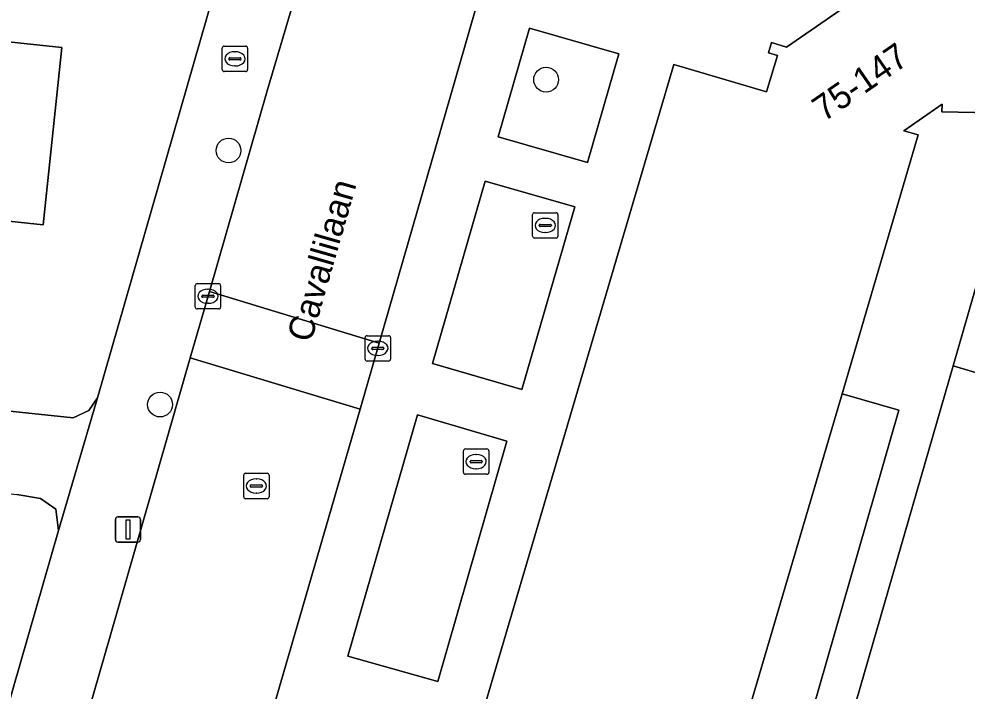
# Model space of a CAD drawing. Extents: x 159817 to 160765, y 380688 to 381638.
# Drawn here: x 160439.6 to 160476.98, y 381287.33 to 381313.83 of the extents above; entities that cross this region are included whole.
import ezdxf

# ---------------------------------------------------------------- set-up
doc = ezdxf.new("R2010")
doc.units = 0
for name, color, linetype in [('IMGEO_Boom', 7, 'Continuous'), ('IMGEO_Brandkraan', 7, 'Continuous'), ('IMGEO_Erf', 7, 'Continuous'), ('IMGEO_Groenvoorziening', 7, 'Continuous'), ('IMGEO_Kolk', 7, 'Continuous'), ('IMGEO_Lichtmast', 7, 'Continuous'), ('IMGEO_Openbare_ruimte_label', 7, 'Continuous'), ('IMGEO_Pand', 7, 'Continuous'), ('IMGEO_Pand_nummerreeks', 7, 'Continuous'), ('IMGEO_Parkeervlak_open', 7, 'Continuous'), ('IMGEO_Rijbaan_lokaal_open', 7, 'Continuous'), ('IMGEO_Rioolput', 7, 'Continuous'), ('IMGEO_Voetpad_open', 7, 'Continuous')]:
    doc.layers.add(name, color=color, linetype=linetype)

msp = doc.modelspace()

# ---------------------------------------------------------------- linework, layer by layer
at = {"layer": 'IMGEO_Boom'}
for centre in [(160460.384, 381311.438), (160447.863, 381308.645), (160445.165, 381298.627)]:
    msp.add_circle(centre, 0.489, dxfattribs=at)
at = {"layer": 'IMGEO_Brandkraan'}
for p, q in [((160447.616, 381311.835), (160447.616, 381312.687)), ((160447.691, 381312.761), (160448.543, 381312.761)), ((160448.104, 381312.541), (160448.129, 381312.541)), ((160448.617, 381312.687), (160448.617, 381311.835)), ((160447.875, 381312.255), (160447.875, 381312.267)), ((160448.313, 381312.218), (160447.915, 381312.218)), ((160447.918, 381312.304), (160448.316, 381312.304)), ((160448.359, 381312.267), (160448.359, 381312.255)), ((160448.543, 381311.761), (160447.691, 381311.761)), ((160448.127, 381311.981), (160448.102, 381311.981)), ((160459.846, 381305.265), (160459.846, 381306.117)), ((160459.921, 381306.191), (160460.773, 381306.191)), ((160460.847, 381306.117), (160460.847, 381305.265)), ((160460.105, 381305.685), (160460.105, 381305.697)), ((160460.148, 381305.734), (160460.546, 381305.734)), ((160460.334, 381305.971), (160460.359, 381305.971)), ((160460.589, 381305.697), (160460.589, 381305.685)), ((160460.543, 381305.648), (160460.145, 381305.648)), ((160460.357, 381305.411), (160460.332, 381305.411)), ((160460.773, 381305.191), (160459.921, 381305.191)), ((160457.124, 381295.952), (160457.124, 381296.804)), ((160457.199, 381296.878), (160458.051, 381296.878)), ((160458.125, 381296.804), (160458.125, 381295.952)), ((160457.383, 381296.372), (160457.383, 381296.384)), ((160457.426, 381296.421), (160457.824, 381296.421)), ((160457.612, 381296.658), (160457.637, 381296.658)), ((160457.867, 381296.384), (160457.867, 381296.372)), ((160457.821, 381296.335), (160457.423, 381296.335)), ((160457.635, 381296.098), (160457.61, 381296.098)), ((160458.051, 381295.878), (160457.199, 381295.878))]:
    msp.add_line(p, q, dxfattribs=at)
for points in [[(160447.616, 381311.835), (160447.616, 381312.687)], [(160447.691, 381312.761), (160448.543, 381312.761)], [(160448.617, 381312.687), (160448.617, 381311.835)], [(160448.543, 381311.761), (160447.691, 381311.761)], [(160459.846, 381305.265), (160459.846, 381306.117)], [(160459.921, 381306.191), (160460.773, 381306.191)], [(160460.847, 381306.117), (160460.847, 381305.265)], [(160460.773, 381305.191), (160459.921, 381305.191)], [(160457.124, 381295.952), (160457.124, 381296.804)], [(160457.199, 381296.878), (160458.051, 381296.878)], [(160458.125, 381296.804), (160458.125, 381295.952)], [(160458.051, 381295.878), (160457.199, 381295.878)]]:
    msp.add_lwpolyline(points, dxfattribs=at)
for centre, radius, start, end in [((160447.693, 381312.685), 0.0765, 91.552, 178.448), ((160447.693, 381312.685), 0.0765, 91.552, 178.448), ((160448.541, 381312.685), 0.0765, 1.552, 88.448), ((160448.541, 381312.685), 0.0765, 1.552, 88.448), ((160447.915, 381312.264), 0.0403, 85.8775, 175.7526), ((160447.912, 381312.254), 0.0366, 178.938, 274.7102), ((160448.316, 381312.261), 0.043, 264.8664, 352.4533), ((160448.32, 381312.266), 0.0386, 1.7309, 96.639), ((160447.693, 381311.837), 0.0765, 181.552, 268.448), ((160447.693, 381311.837), 0.0765, 181.552, 268.448), ((160448.541, 381311.837), 0.0765, 271.552, 358.448), ((160448.541, 381311.837), 0.0765, 271.552, 358.448), ((160459.923, 381306.115), 0.0765, 91.552, 178.448), ((160459.923, 381306.115), 0.0765, 91.552, 178.448), ((160460.771, 381306.115), 0.0765, 1.552, 88.448), ((160460.771, 381306.115), 0.0765, 1.552, 88.448), ((160460.145, 381305.694), 0.0403, 85.8775, 175.7526), ((160460.55, 381305.696), 0.0386, 1.7309, 96.639), ((160460.142, 381305.684), 0.0366, 178.938, 274.7102), ((160460.546, 381305.691), 0.043, 264.8664, 352.4533), ((160459.923, 381305.267), 0.0765, 181.552, 268.448), ((160459.923, 381305.267), 0.0765, 181.552, 268.448), ((160460.771, 381305.267), 0.0765, 271.552, 358.448), ((160460.771, 381305.267), 0.0765, 271.552, 358.448), ((160457.201, 381296.802), 0.0765, 91.552, 178.448), ((160457.201, 381296.802), 0.0765, 91.552, 178.448), ((160458.049, 381296.802), 0.0765, 1.552, 88.448), ((160458.049, 381296.802), 0.0765, 1.552, 88.448), ((160457.423, 381296.381), 0.0403, 85.8775, 175.7526), ((160457.42, 381296.371), 0.0366, 178.938, 274.7102), ((160457.824, 381296.378), 0.043, 264.8664, 352.4533), ((160457.828, 381296.383), 0.0386, 1.7309, 96.639), ((160457.201, 381295.954), 0.0765, 181.552, 268.448), ((160457.201, 381295.954), 0.0765, 181.552, 268.448), ((160458.049, 381295.954), 0.0765, 271.552, 358.448), ((160458.049, 381295.954), 0.0765, 271.552, 358.448)]:
    msp.add_arc(centre, radius, start, end, dxfattribs=at)
for centre, major_axis, ratio, start_param, end_param in [((160448.103, 381312.261), (-0.387, 0.002), 0.722429, 4.712389, 7.853982), ((160448.128, 381312.261), (-0.39, 0.002), 0.717154, 1.570796, 4.712389), ((160460.333, 381305.691), (-0.387, 0.002), 0.722429, 4.712389, 7.853982), ((160460.358, 381305.691), (-0.39, 0.002), 0.717154, 1.570796, 4.712389), ((160457.611, 381296.378), (-0.387, 0.002), 0.722429, 4.712389, 7.853982), ((160457.636, 381296.378), (-0.39, 0.002), 0.717154, 1.570796, 4.712389)]:
    msp.add_ellipse(centre, major_axis=major_axis, ratio=ratio, start_param=start_param, end_param=end_param, dxfattribs=at)
at = {"layer": 'IMGEO_Erf'}
for points in [[(160399.174, 381302.587), (160441.741, 381298.109), (160442.351, 381298.396), (160442.693, 381298.896), (160450.297, 381325.316), (160446.642, 381326.376), (160445.733, 381323.245), (160442.482, 381324.188), (160443.391, 381327.319), (160438.271, 381329.538)], [(160429.386, 381252.74), (160441.164, 381293.666), (160441.058, 381294.498), (160440.455, 381294.918), (160439.518, 381295.083)]]:
    msp.add_lwpolyline(points, dxfattribs=at)
for points in [[(160412.387, 381318.112), (160411.496, 381315.854), (160417.433, 381315.226), (160423.37, 381314.599), (160429.307, 381313.971), (160435.243, 381313.344), (160436.327, 381313.229), (160441.299, 381312.703), (160440.561, 381305.721), (160434.503, 381306.361), (160428.567, 381306.989), (160422.63, 381307.616), (160416.693, 381308.244), (160410.756, 381308.872), (160404.82, 381309.499), (160398.758, 381310.14), (160399.284, 381315.113), (160399.496, 381317.122), (160405.559, 381316.481), (160407.383, 381320.359)], [(160467.531, 381283.72), (160469.866, 381283.045), (160474.287, 381298.407), (160472.049, 381299.054)]]:
    msp.add_lwpolyline(points, close=True, dxfattribs=at)
at = {"layer": 'IMGEO_Groenvoorziening'}
for points in [[(160463.254, 381312.463), (160459.723, 381313.472), (160458.499, 381309.185), (160462.014, 381308.176)], [(160461.511, 381306.43), (160457.983, 381307.438), (160455.904, 381300.241), (160459.424, 381299.224)], [(160458.832, 381297.182), (160455.313, 381298.228), (160452.573, 381288.707), (160456.118, 381287.7)]]:
    msp.add_lwpolyline(points, close=True, dxfattribs=at)
at = {"layer": 'IMGEO_Kolk'}
for p, q in [((160446.552, 381302.473), (160446.552, 381303.325)), ((160446.627, 381303.399), (160447.479, 381303.399)), ((160447.04, 381303.179), (160447.065, 381303.179)), ((160447.553, 381303.325), (160447.553, 381302.473)), ((160446.811, 381302.893), (160446.811, 381302.905)), ((160447.249, 381302.856), (160446.851, 381302.856)), ((160446.854, 381302.942), (160447.252, 381302.942)), ((160447.295, 381302.905), (160447.295, 381302.893)), ((160447.479, 381302.399), (160446.627, 381302.399)), ((160447.063, 381302.619), (160447.038, 381302.619)), ((160453.248, 381300.417), (160453.248, 381301.269)), ((160453.323, 381301.343), (160454.175, 381301.343)), ((160454.249, 381301.269), (160454.249, 381300.417)), ((160453.507, 381300.837), (160453.507, 381300.849)), ((160453.55, 381300.886), (160453.948, 381300.886)), ((160453.736, 381301.123), (160453.761, 381301.123)), ((160453.991, 381300.849), (160453.991, 381300.837)), ((160453.945, 381300.8), (160453.547, 381300.8)), ((160453.759, 381300.563), (160453.734, 381300.563)), ((160454.175, 381300.343), (160453.323, 381300.343))]:
    msp.add_line(p, q, dxfattribs=at)
for points in [[(160446.552, 381302.473), (160446.552, 381303.325)], [(160446.627, 381303.399), (160447.479, 381303.399)], [(160447.553, 381303.325), (160447.553, 381302.473)], [(160447.479, 381302.399), (160446.627, 381302.399)], [(160453.248, 381300.417), (160453.248, 381301.269)], [(160453.323, 381301.343), (160454.175, 381301.343)], [(160454.249, 381301.269), (160454.249, 381300.417)], [(160454.175, 381300.343), (160453.323, 381300.343)]]:
    msp.add_lwpolyline(points, dxfattribs=at)
for centre, radius, start, end in [((160446.629, 381303.323), 0.0765, 91.552, 178.448), ((160446.629, 381303.323), 0.0765, 91.552, 178.448), ((160447.477, 381303.323), 0.0765, 1.552, 88.448), ((160447.477, 381303.323), 0.0765, 1.552, 88.448), ((160446.851, 381302.902), 0.0403, 85.8775, 175.7526), ((160446.848, 381302.892), 0.0366, 178.938, 274.7102), ((160447.252, 381302.899), 0.043, 264.8664, 352.4533), ((160447.256, 381302.904), 0.0386, 1.7309, 96.639), ((160446.629, 381302.475), 0.0765, 181.552, 268.448), ((160446.629, 381302.475), 0.0765, 181.552, 268.448), ((160447.477, 381302.475), 0.0765, 271.552, 358.448), ((160447.477, 381302.475), 0.0765, 271.552, 358.448), ((160453.325, 381301.267), 0.0765, 91.552, 178.448), ((160453.325, 381301.267), 0.0765, 91.552, 178.448), ((160454.173, 381301.267), 0.0765, 1.552, 88.448), ((160454.173, 381301.267), 0.0765, 1.552, 88.448), ((160453.547, 381300.846), 0.0403, 85.8775, 175.7526), ((160453.952, 381300.848), 0.0386, 1.7309, 96.639), ((160453.544, 381300.836), 0.0366, 178.938, 274.7102), ((160453.948, 381300.843), 0.043, 264.8664, 352.4533), ((160453.325, 381300.419), 0.0765, 181.552, 268.448), ((160453.325, 381300.419), 0.0765, 181.552, 268.448), ((160454.173, 381300.419), 0.0765, 271.552, 358.448), ((160454.173, 381300.419), 0.0765, 271.552, 358.448)]:
    msp.add_arc(centre, radius, start, end, dxfattribs=at)
for centre, major_axis, ratio, start_param, end_param in [((160447.039, 381302.899), (-0.387, 0.002), 0.722429, 4.712389, 7.853982), ((160447.064, 381302.899), (-0.39, 0.002), 0.717154, 1.570796, 4.712389), ((160453.735, 381300.843), (-0.387, 0.002), 0.722429, 4.712389, 7.853982), ((160453.76, 381300.843), (-0.39, 0.002), 0.717154, 1.570796, 4.712389)]:
    msp.add_ellipse(centre, major_axis=major_axis, ratio=ratio, start_param=start_param, end_param=end_param, dxfattribs=at)
at = {"layer": 'IMGEO_Lichtmast'}
for p, q in [((160443.503, 381294.2), (160444.293, 381294.2)), ((160444.293, 381294.2), (160443.503, 381294.2)), ((160443.403, 381293.3), (160443.403, 381294.1)), ((160443.403, 381294.1), (160443.403, 381293.3)), ((160444.393, 381294.1), (160444.393, 381293.3)), ((160444.393, 381293.3), (160444.393, 381294.1)), ((160444.293, 381293.2), (160443.503, 381293.2)), ((160443.503, 381293.2), (160444.293, 381293.2))]:
    msp.add_line(p, q, dxfattribs=at)
msp.add_lwpolyline([(160443.823, 381294.075), (160443.973, 381294.075), (160443.973, 381293.325), (160443.823, 381293.325), (160443.823, 381294.075)], dxfattribs=at)
for centre, start, end in [((160443.503, 381294.1), 90, 180), ((160443.503, 381294.1), 90, 180), ((160444.293, 381294.1), 0, 90), ((160444.293, 381294.1), 360, 90), ((160443.503, 381293.3), 180, 270), ((160443.503, 381293.3), 180, 270), ((160444.293, 381293.3), 270, 0), ((160444.293, 381293.3), 270, 0)]:
    msp.add_arc(centre, 0.1, start, end, dxfattribs=at)
at = {"layer": 'IMGEO_Pand'}
msp.add_lwpolyline([(160474.341, 381315.827), (160469.859, 381312.726), (160469.272, 381312.9), (160469.153, 381312.495), (160469.498, 381312.393), (160469.074, 381310.956), (160465.416, 381312.034), (160455.674, 381278.97), (160461.03, 381277.392), (160461.785, 381279.952), (160466.05, 381278.695), (160467.531, 381283.72), (160472.049, 381299.054), (160475.055, 381309.257), (160474.481, 381309.426), (160475.994, 381310.474), (160475.988, 381310.175), (160490.721, 381309.871)], dxfattribs=at)
msp.add_lwpolyline([(160434.503, 381306.361), (160440.561, 381305.721), (160441.299, 381312.703), (160436.327, 381313.229), (160435.243, 381313.344)], close=True, dxfattribs=at)
at = {"layer": 'IMGEO_Parkeervlak_open'}
msp.add_lwpolyline([(160476.423, 381300.153), (160469.897, 381277.565), (160474.572, 381276.235), (160476.448, 381282.795), (160479.387, 381293.048), (160481.048, 381298.773)], close=True, dxfattribs=at)
at = {"layer": 'IMGEO_Rijbaan_lokaal_open'}
for points in [[(160464.037, 381336.508), (160464.597, 381338.49), (160465.648, 381342.023), (160459.02, 381344.1), (160454.554, 381328.548), (160451.733, 381318.945), (160450.643, 381315.276), (160449.383, 381311.002), (160447.107, 381303.084), (160453.806, 381301.044), (160459.052, 381319.285), (160459.275, 381319.973), (160464.002, 381336.43)], [(160480.958, 381277.212), (160483.801, 381286.967), (160486.724, 381297.124), (160489.178, 381305.699), (160478.087, 381305.892), (160476.423, 381300.153), (160481.048, 381298.773), (160479.387, 381293.048), (160476.448, 381282.795), (160474.572, 381276.235), (160469.897, 381277.565), (160467.154, 381268.016), (160478.242, 381267.82)], [(160447.107, 381303.084), (160446.355, 381300.465), (160453.058, 381298.443), (160453.806, 381301.044)]]:
    msp.add_lwpolyline(points, close=True, dxfattribs=at)
msp.add_lwpolyline([(160448.115, 381281.324), (160448.277, 381281.978), (160448.891, 381284.104), (160453.058, 381298.443), (160446.355, 381300.465), (160445.751, 381298.364), (160444.209, 381293.015), (160443.219, 381289.584), (160431.805, 381250), (160431.235, 381248.026), (160437.943, 381246.184), (160439.045, 381250), (160441.975, 381260.142), (160442.858, 381263.221), (160442.909, 381263.442)], dxfattribs=at)
at = {"layer": 'IMGEO_Rioolput'}
for p, q in [((160448.463, 381294.99), (160448.463, 381295.842)), ((160448.538, 381295.916), (160449.39, 381295.916)), ((160448.951, 381295.696), (160448.976, 381295.696)), ((160449.464, 381295.842), (160449.464, 381294.99)), ((160448.722, 381295.41), (160448.722, 381295.422)), ((160449.16, 381295.373), (160448.762, 381295.373)), ((160448.765, 381295.459), (160449.163, 381295.459)), ((160449.206, 381295.422), (160449.206, 381295.41)), ((160449.39, 381294.916), (160448.538, 381294.916)), ((160448.974, 381295.136), (160448.949, 381295.136))]:
    msp.add_line(p, q, dxfattribs=at)
for points in [[(160448.463, 381294.99), (160448.463, 381295.842)], [(160448.538, 381295.916), (160449.39, 381295.916)], [(160449.464, 381295.842), (160449.464, 381294.99)], [(160449.39, 381294.916), (160448.538, 381294.916)]]:
    msp.add_lwpolyline(points, dxfattribs=at)
for centre, radius, start, end in [((160448.54, 381295.84), 0.0765, 91.552, 178.448), ((160448.54, 381295.84), 0.0765, 91.552, 178.448), ((160449.388, 381295.84), 0.0765, 1.552, 88.448), ((160449.388, 381295.84), 0.0765, 1.552, 88.448), ((160448.762, 381295.419), 0.0403, 85.8775, 175.7526), ((160448.759, 381295.409), 0.0366, 178.938, 274.7102), ((160449.163, 381295.416), 0.043, 264.8664, 352.4533), ((160449.167, 381295.421), 0.0386, 1.7309, 96.639), ((160448.54, 381294.992), 0.0765, 181.552, 268.448), ((160448.54, 381294.992), 0.0765, 181.552, 268.448), ((160449.388, 381294.992), 0.0765, 271.552, 358.448), ((160449.388, 381294.992), 0.0765, 271.552, 358.448)]:
    msp.add_arc(centre, radius, start, end, dxfattribs=at)
for centre, major_axis, ratio, start_param, end_param in [((160448.95, 381295.416), (-0.387, 0.002), 0.722429, 4.712389, 7.853982), ((160448.975, 381295.416), (-0.39, 0.002), 0.717154, 1.570796, 4.712389)]:
    msp.add_ellipse(centre, major_axis=major_axis, ratio=ratio, start_param=start_param, end_param=end_param, dxfattribs=at)
at = {"layer": 'IMGEO_Voetpad_open'}
for points in [[(160462.86, 381366.399), (160461.779, 381366.216), (160461.98, 381365.487), (160461.884, 381365.081), (160461.49, 381363.709), (160458.829, 381354.443), (160457.564, 381350.566), (160450.883, 381327.352), (160450.297, 381325.316), (160442.693, 381298.896), (160441.164, 381293.666), (160429.386, 381252.74)], [(160431.805, 381250), (160443.219, 381289.584), (160444.209, 381293.015), (160445.751, 381298.364), (160446.355, 381300.465), (160447.107, 381303.084), (160449.383, 381311.002), (160450.643, 381315.276), (160451.733, 381318.945), (160454.554, 381328.548), (160459.02, 381344.1)], [(160453.637, 381274.203), (160460.732, 381274.073), (160461.03, 381277.392), (160455.674, 381278.97), (160465.416, 381312.034), (160469.074, 381310.956), (160469.498, 381312.393), (160469.153, 381312.495), (160469.272, 381312.9), (160469.859, 381312.726), (160474.341, 381315.827), (160474.354, 381316.482), (160474.747, 381316.474), (160474.742, 381316.229), (160476.128, 381316.201), (160476.197, 381319.552), (160476.305, 381323.435), (160464.766, 381323.667)], [(160459.275, 381319.973), (160459.052, 381319.285), (160453.806, 381301.044), (160453.058, 381298.443), (160448.891, 381284.104), (160448.277, 381281.978), (160448.115, 381281.324)], [(160391.627, 381300.349), (160412.963, 381298.003), (160414.405, 381297.844), (160417.885, 381297.462), (160424.971, 381296.683), (160439.518, 381295.083), (160440.455, 381294.918), (160441.058, 381294.498), (160441.164, 381293.666), (160442.693, 381298.896), (160442.351, 381298.396), (160441.741, 381298.109), (160399.174, 381302.587)]]:
    msp.add_lwpolyline(points, dxfattribs=at)
for points in [[(160462.014, 381308.176), (160458.499, 381309.185), (160459.723, 381313.472), (160463.254, 381312.463)], [(160525.612, 381309.15), (160525.423, 381309.154), (160510.68, 381309.458), (160510.638, 381306.86), (160500, 381307.058), (160490.678, 381307.231), (160490.721, 381309.871), (160475.988, 381310.175), (160475.994, 381310.474), (160474.481, 381309.426), (160475.055, 381309.257), (160472.049, 381299.054), (160474.287, 381298.407), (160469.866, 381283.045), (160467.531, 381283.72), (160466.05, 381278.695), (160461.785, 381279.952), (160461.03, 381277.392), (160460.732, 381274.073), (160460.37, 381268.135), (160460.254, 381263.945), (160500, 381263.278), (160512.258, 381263.072)], [(160459.424, 381299.224), (160455.904, 381300.241), (160457.983, 381307.438), (160461.511, 381306.43)], [(160476.423, 381300.153), (160478.087, 381305.892), (160489.178, 381305.699), (160494.175, 381305.598), (160494.378, 381305.749), (160495.007, 381305.733), (160500, 381305.644), (160520.119, 381305.275), (160509.218, 381267.114), (160500, 381267.286), (160489.002, 381267.491), (160483.974, 381267.557), (160483.356, 381267.575), (160483.218, 381267.737), (160478.242, 381267.82), (160467.154, 381268.016), (160469.897, 381277.565)], [(160456.118, 381287.7), (160452.573, 381288.707), (160455.313, 381298.228), (160458.832, 381297.182)]]:
    msp.add_lwpolyline(points, close=True, dxfattribs=at)

# ---------------------------------------------------------------- texts
at = {"layer": 'IMGEO_Openbare_ruimte_label'}
msp.add_text('Cavallilaan', height=1, rotation=73.9759, dxfattribs=at).set_placement((160451.112, 381301.035))
at = {"layer": 'IMGEO_Pand_nummerreeks'}
msp.add_text('75-147', height=1, rotation=34.6785, dxfattribs=at).set_placement((160471.33, 381309.755))

doc.saveas('drawing.dxf')
